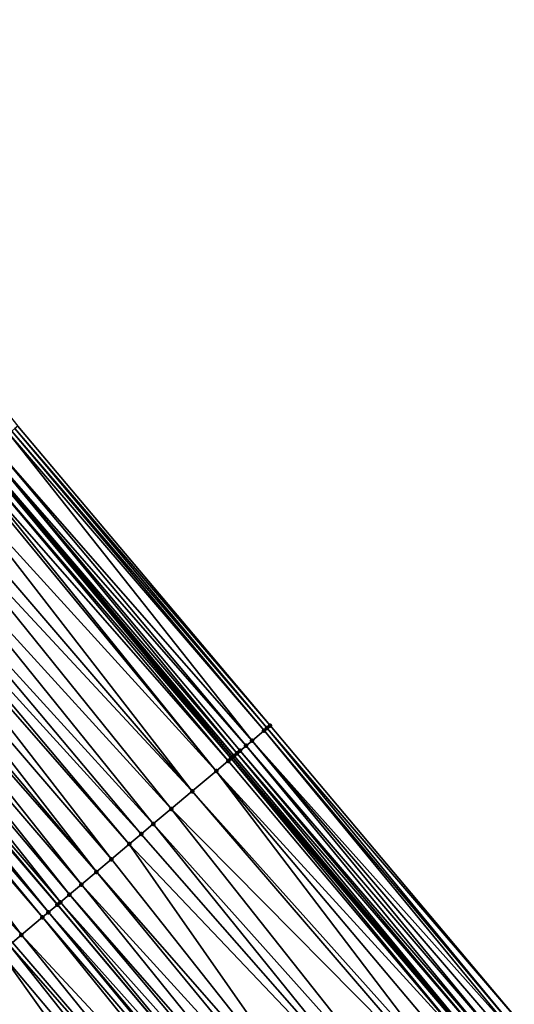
# Model space of a CAD drawing. Header units: feet. Extents: x 2004186 to 2014793, y 836912 to 864902.
# Tile 434 of 656: x 2008390 to 2008415, y 850810 to 850860. Entities that reach past the tile are written whole.
import ezdxf

# ---------------------------------------------------------------- set-up
doc = ezdxf.new("R2010")
doc.units = ezdxf.units.FT
doc.header["$LTSCALE"] = 100
doc.header["$MEASUREMENT"] = 0
for name, color, linetype, lineweight in [('EP_Travel Lane', 5, 'Continuous', 40), ('GPL_Skip Line', 2, 'Continuous', 40), ('Road Shots', 4, 'Continuous', 200), ('Road X-Section', 30, 'Continuous', 13)]:
    doc.layers.add(name, color=color, linetype=linetype, lineweight=lineweight)
doc.layers.add('I-77 SB_MM21-27-Surface-Border', color=7, linetype='Continuous')
doc.layers.add('I-77 SB_MM21-27-Surface-TIN', color=7, linetype='Continuous')

msp = doc.modelspace()

# ---------------------------------------------------------------- linework, layer by layer
at = {"layer": 'EP_Travel Lane'}
msp.add_polyline3d([(2008568.118986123, 850623.7348410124, 429.1415845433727), (2008555.294258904, 850639.0818062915, 429.2037118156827), (2008542.469565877, 850654.4287306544, 429.2802921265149), (2008529.644889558, 850669.7756350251, 429.3639603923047), (2008516.753164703, 850685.055972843, 429.4279458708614), (2008503.828511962, 850700.3188224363, 429.4788442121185), (2008490.903844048, 850715.5816899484, 429.521387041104), (2008477.979187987, 850730.8445434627, 429.5704677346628), (2008473.453673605, 850736.190181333, 429.6158639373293), (2008465.086452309, 850746.137184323, 429.6567530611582), (2008452.212257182, 850761.4421049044, 429.7890533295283), (2008439.338012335, 850776.7470845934, 429.9015723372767), (2008426.463593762, 850792.0522708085, 429.9449646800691), (2008413.589155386, 850807.3574805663, 429.9805271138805), (2008400.714743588, 850822.6626587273, 430.0266444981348), (2008387.84048668, 850837.9676527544, 430.1343618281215), (2008374.966166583, 850853.2727219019, 430.2169492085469), (2008362.094942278, 850868.5743396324, 430.3061332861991), (2008349.220727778, 850883.879586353, 430.3722083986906), (2008336.346591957, 850899.1847395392, 430.4671783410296), (2008323.472519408, 850914.4898175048, 430.5854128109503), (2008310.598384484, 850929.7949696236, 430.6807183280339)], dxfattribs=at)
at = {"layer": 'GPL_Skip Line'}
msp.add_polyline3d([(2008559.222522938, 850616.2376480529, 429.309631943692), (2008546.335201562, 850631.5319010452, 429.3652963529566), (2008533.447902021, 850646.8261281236, 429.4301563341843), (2008520.560592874, 850662.1203666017, 429.4909709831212), (2008507.680393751, 850677.4203721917, 429.5933693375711), (2008494.802766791, 850692.7230310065, 429.5796667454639), (2008481.925319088, 850708.025476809, 429.6657487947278), (2008469.047878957, 850723.3279136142, 429.7560456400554), (2008464.539636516, 850728.6850811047, 429.7884022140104), (2008456.168581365, 850738.628806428, 429.8391217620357), (2008443.288512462, 850753.9286539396, 429.9965433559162), (2008430.408320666, 850769.228647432, 430.1051054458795), (2008417.527927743, 850784.5288798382, 430.1337043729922), (2008404.647548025, 850799.8290965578, 430.1675532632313), (2008391.767224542, 850815.1292464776, 430.2237599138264), (2008378.886953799, 850830.429333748, 430.3009351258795), (2008366.006698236, 850845.7294029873, 430.3841450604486), (2008353.131042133, 850861.0333499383, 430.4661704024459), (2008340.256818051, 850876.3386080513, 430.5287249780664), (2008327.38275673, 850891.6436726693, 430.6510746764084), (2008314.508658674, 850906.948780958, 430.7599288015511), (2008301.634466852, 850922.2540007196, 430.8343349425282), (2008288.760262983, 850937.5592348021, 430.9043157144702)], dxfattribs=at)
at = {"layer": 'I-77 SB_MM21-27-Surface-Border', "color": 3, "linetype": 'ByBlock', "lineweight": -2}
msp.add_polyline3d([(2008313.265456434, 850932.0397088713, 430.4462198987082), (2008325.680614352, 850916.3481111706, 430.4180374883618), (2008337.942627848, 850900.5278790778, 430.3563393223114), (2008351.581735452, 850885.8667898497, 430.1532137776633), (2008364.149939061, 850870.3039439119, 430.1222538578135), (2008377.327920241, 850855.2619752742, 430.015648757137), (2008389.749330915, 850839.5753036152, 429.9965065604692), (2008402.629557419, 850824.2752688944, 429.9017488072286), (2008415.509854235, 850808.9751506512, 429.8349345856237), (2008428.84914825, 850794.0614539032, 429.7645857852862), (2008441.270611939, 850778.3747192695, 429.7665534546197), (2008453.844923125, 850762.8169718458, 429.7070570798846), (2008467.183865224, 850747.9036931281, 429.4968168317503), (2008475.55493039, 850737.959955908, 429.4500846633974), (2008479.759126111, 850732.3428559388, 429.4488684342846), (2008491.259615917, 850715.881105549, 429.5149833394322), (2008505.667329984, 850701.8664038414, 429.4340807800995), (2008516.843473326, 850685.1319749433, 429.4266296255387), (2008530.043520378, 850670.1115403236, 429.3620999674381), (2008542.884883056, 850654.7786933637, 429.2790402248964), (2008555.722484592, 850639.4426681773, 429.1978654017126), (2008568.178277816, 850623.78480283, 429.1413460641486)], dxfattribs=at)
at = {"layer": 'I-77 SB_MM21-27-Surface-TIN', "color": 128, "linetype": 'ByBlock', "lineweight": -2}
for points in [[(2008389.443378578, 850839.3176348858, 430.0170559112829), (2008389.290405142, 850839.1887972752, 430.0284169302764), (2008402.323596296, 850824.0176106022, 429.9188046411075)], [(2008389.596357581, 850839.4464658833, 430.0079082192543), (2008389.443378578, 850839.3176348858, 430.0170559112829), (2008402.476570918, 850824.1464468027, 429.9079156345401)], [(2008389.443378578, 850839.3176348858, 430.0170559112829), (2008402.323596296, 850824.0176106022, 429.9188046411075), (2008402.476570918, 850824.1464468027, 429.9079156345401)], [(2008389.749330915, 850839.5753036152, 429.9965065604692), (2008389.596357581, 850839.4464658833, 430.0079082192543), (2008402.629557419, 850824.2752688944, 429.9017488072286)], [(2008389.596357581, 850839.4464658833, 430.0079082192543), (2008402.476570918, 850824.1464468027, 429.9079156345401), (2008402.629557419, 850824.2752688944, 429.9017488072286)], [(2008389.290405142, 850839.1887972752, 430.0284169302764), (2008388.525567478, 850838.5445741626, 430.0969565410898), (2008401.711710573, 850823.5022506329, 429.9674372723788)], [(2008389.290405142, 850839.1887972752, 430.0284169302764), (2008401.711710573, 850823.5022506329, 429.9674372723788), (2008402.323596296, 850824.0176106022, 429.9188046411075)], [(2008388.219620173, 850838.2868994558, 430.1195064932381), (2008387.913642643, 850838.0292606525, 430.1300396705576), (2008400.946839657, 850822.8580670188, 430.0227564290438)], [(2008388.525567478, 850838.5445741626, 430.0969565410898), (2008388.219620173, 850838.2868994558, 430.1195064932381), (2008401.405780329, 850823.24455566, 429.9967698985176)], [(2008388.219620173, 850838.2868994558, 430.1195064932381), (2008401.099826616, 850822.9868885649, 430.0167721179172), (2008401.405780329, 850823.24455566, 429.9967698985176)], [(2008388.219620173, 850838.2868994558, 430.1195064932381), (2008400.946839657, 850822.8580670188, 430.0227564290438), (2008401.099826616, 850822.9868885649, 430.0167721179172)], [(2008388.525567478, 850838.5445741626, 430.0969565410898), (2008401.405780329, 850823.24455566, 429.9967698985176), (2008401.711710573, 850823.5022506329, 429.9674372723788)], [(2008387.607684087, 850837.7715993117, 430.148116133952), (2008387.301707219, 850837.5139597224, 430.1589123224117), (2008400.487887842, 850822.4715916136, 430.0443127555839)], [(2008387.607684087, 850837.7715993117, 430.148116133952), (2008400.640851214, 850822.6004411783, 430.0289508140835), (2008387.84048668, 850837.9676527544, 430.1343618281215)], [(2008387.607684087, 850837.7715993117, 430.148116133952), (2008400.487887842, 850822.4715916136, 430.0443127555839), (2008400.640851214, 850822.6004411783, 430.0289508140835)], [(2008387.913642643, 850838.0292606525, 430.1300396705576), (2008387.84048668, 850837.9676527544, 430.1343618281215), (2008400.793841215, 850822.7292591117, 430.0241757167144)], [(2008400.640851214, 850822.6004411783, 430.0289508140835), (2008400.714743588, 850822.6626587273, 430.0266444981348), (2008387.84048668, 850837.9676527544, 430.1343618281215)], [(2008400.793841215, 850822.7292591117, 430.0241757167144), (2008387.84048668, 850837.9676527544, 430.1343618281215), (2008400.714743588, 850822.6626587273, 430.0266444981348)], [(2008387.913642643, 850838.0292606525, 430.1300396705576), (2008400.793841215, 850822.7292591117, 430.0241757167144), (2008400.946839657, 850822.8580670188, 430.0227564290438)], [(2008387.14871206, 850837.3851479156, 430.1616369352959), (2008386.38376204, 850836.7410582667, 430.1855067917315), (2008399.875940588, 850821.956304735, 430.0684821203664)], [(2008387.301707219, 850837.5139597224, 430.1589123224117), (2008387.14871206, 850837.3851479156, 430.1616369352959), (2008399.875940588, 850821.956304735, 430.0684821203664)], [(2008387.301707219, 850837.5139597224, 430.1589123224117), (2008399.875940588, 850821.956304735, 430.0684821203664), (2008400.487887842, 850822.4715916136, 430.0443127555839)], [(2008386.38376204, 850836.7410582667, 430.1855067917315), (2008385.618796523, 850836.0969870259, 430.2032154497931), (2008398.652000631, 850820.9257849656, 430.0987513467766)], [(2008386.38376204, 850836.7410582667, 430.1855067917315), (2008398.652000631, 850820.9257849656, 430.0987513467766), (2008399.875940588, 850821.956304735, 430.0684821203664)], [(2008385.618796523, 850836.0969870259, 430.2032154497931), (2008385.00681486, 850835.5817410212, 430.2137047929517), (2008398.652000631, 850820.9257849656, 430.0987513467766)], [(2008385.00681486, 850835.5817410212, 430.2137047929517), (2008384.088841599, 850834.8088729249, 430.2291340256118), (2008397.581034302, 850820.0241025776, 430.1177363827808)], [(2008385.00681486, 850835.5817410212, 430.2137047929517), (2008397.581034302, 850820.0241025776, 430.1177363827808), (2008398.652000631, 850820.9257849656, 430.0987513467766)], [(2008384.088841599, 850834.8088729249, 430.2291340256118), (2008383.170843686, 850834.0360341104, 430.23476276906), (2008396.663054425, 850819.2512423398, 430.130534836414)], [(2008384.088841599, 850834.8088729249, 430.2291340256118), (2008396.663054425, 850819.2512423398, 430.130534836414), (2008397.581034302, 850820.0241025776, 430.1177363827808)], [(2008383.170843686, 850834.0360341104, 430.23476276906), (2008382.558860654, 850833.5207897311, 430.2447080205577), (2008396.05106058, 850818.7360108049, 430.1361809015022)], [(2008383.170843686, 850834.0360341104, 430.23476276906), (2008396.05106058, 850818.7360108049, 430.1361809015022), (2008396.663054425, 850819.2512423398, 430.130534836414)], [(2008382.252860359, 850833.2631779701, 430.2461902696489), (2008381.487871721, 850832.6191341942, 430.2547065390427), (2008394.521099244, 850817.4479043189, 430.1595499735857)], [(2008382.558860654, 850833.5207897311, 430.2447080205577), (2008382.252860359, 850833.2631779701, 430.2461902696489), (2008395.439077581, 850818.2207663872, 430.1461388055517)], [(2008382.252860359, 850833.2631779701, 430.2461902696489), (2008394.521099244, 850817.4479043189, 430.1595499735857), (2008395.439077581, 850818.2207663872, 430.1461388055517)], [(2008382.558860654, 850833.5207897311, 430.2447080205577), (2008395.439077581, 850818.2207663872, 430.1461388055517), (2008396.05106058, 850818.7360108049, 430.1361809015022)], [(2008381.487871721, 850832.6191341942, 430.2547065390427), (2008380.875906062, 850832.1038691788, 430.2715587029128), (2008393.756130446, 850816.8038369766, 430.1759534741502)], [(2008381.487871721, 850832.6191341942, 430.2547065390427), (2008393.756130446, 850816.8038369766, 430.1759534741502), (2008394.521099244, 850817.4479043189, 430.1595499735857)], [(2008380.569911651, 850831.8462504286, 430.2753802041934), (2008379.957932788, 850831.3310010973, 430.2869829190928), (2008392.991172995, 850816.1597561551, 430.1968684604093)], [(2008380.875906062, 850832.1038691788, 430.2715587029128), (2008380.569911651, 850831.8462504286, 430.2753802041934), (2008393.756130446, 850816.8038369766, 430.1759534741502)], [(2008380.569911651, 850831.8462504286, 430.2753802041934), (2008392.991172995, 850816.1597561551, 430.1968684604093), (2008393.756130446, 850816.8038369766, 430.1759534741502)], [(2008379.957932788, 850831.3310010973, 430.2869829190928), (2008379.498945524, 850830.9445678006, 430.2944460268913), (2008392.379208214, 850815.6444900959, 430.214069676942)], [(2008379.957932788, 850831.3310010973, 430.2869829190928), (2008392.379208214, 850815.6444900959, 430.214069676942), (2008392.991172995, 850816.1597561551, 430.1968684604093)], [(2008379.498945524, 850830.9445678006, 430.2944460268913), (2008378.886953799, 850830.429333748, 430.3009351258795), (2008391.920217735, 850815.2580606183, 430.2202542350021)], [(2008379.498945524, 850830.9445678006, 430.2944460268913), (2008391.920217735, 850815.2580606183, 430.2202542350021), (2008392.379208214, 850815.6444900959, 430.214069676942)], [(2008378.733948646, 850830.3005338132, 430.2996861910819), (2008378.274946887, 850829.9141177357, 430.3013860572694), (2008391.30821557, 850814.7428389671, 430.2225922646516)], [(2008378.733948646, 850830.3005338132, 430.2996861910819), (2008391.767224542, 850815.1292464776, 430.2237599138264), (2008378.886953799, 850830.429333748, 430.3009351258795)], [(2008378.733948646, 850830.3005338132, 430.2996861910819), (2008391.30821557, 850814.7428389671, 430.2225922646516), (2008391.767224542, 850815.1292464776, 430.2237599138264)], [(2008391.920217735, 850815.2580606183, 430.2202542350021), (2008378.886953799, 850830.429333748, 430.3009351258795), (2008391.767224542, 850815.1292464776, 430.2237599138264)], [(2008377.968934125, 850829.6565207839, 430.2979117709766), (2008376.285832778, 850828.2397745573, 430.2664163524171), (2008389.931132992, 850813.5836825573, 430.1969585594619)], [(2008378.274946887, 850829.9141177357, 430.3013860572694), (2008377.968934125, 850829.6565207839, 430.2979117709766), (2008391.002206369, 850814.4852377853, 430.2205335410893)], [(2008377.968934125, 850829.6565207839, 430.2979117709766), (2008389.931132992, 850813.5836825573, 430.1969585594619), (2008391.002206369, 850814.4852377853, 430.2205335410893)], [(2008378.274946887, 850829.9141177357, 430.3013860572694), (2008391.002206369, 850814.4852377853, 430.2205335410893), (2008391.30821557, 850814.7428389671, 430.2225922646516)], [(2008376.285832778, 850828.2397745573, 430.2664163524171), (2008389.472099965, 850813.1973036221, 430.1862268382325), (2008389.931132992, 850813.5836825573, 430.1969585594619)], [(2008402.476570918, 850824.1464468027, 429.9079156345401), (2008402.323596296, 850824.0176106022, 429.9188046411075), (2008415.203887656, 850808.7174988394, 429.8498216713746)], [(2008402.629557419, 850824.2752688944, 429.9017488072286), (2008402.476570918, 850824.1464468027, 429.9079156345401), (2008415.509854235, 850808.9751506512, 429.8349345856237)], [(2008402.476570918, 850824.1464468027, 429.9079156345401), (2008415.203887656, 850808.7174988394, 429.8498216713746), (2008415.509854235, 850808.9751506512, 429.8349345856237)], [(2008402.323596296, 850824.0176106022, 429.9188046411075), (2008401.711710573, 850823.5022506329, 429.9674372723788), (2008415.050922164, 850808.5886517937, 429.8643406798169)], [(2008402.323596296, 850824.0176106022, 429.9188046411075), (2008415.050922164, 850808.5886517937, 429.8643406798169), (2008415.203887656, 850808.7174988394, 429.8498216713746)], [(2008401.405780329, 850823.24455566, 429.9967698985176), (2008401.099826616, 850822.9868885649, 430.0167721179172), (2008414.133124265, 850807.8155753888, 429.9494898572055)], [(2008401.711710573, 850823.5022506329, 429.9674372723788), (2008401.405780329, 850823.24455566, 429.9967698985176), (2008414.439055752, 850808.0732688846, 429.9206513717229)], [(2008401.405780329, 850823.24455566, 429.9967698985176), (2008414.133124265, 850807.8155753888, 429.9494898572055), (2008414.439055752, 850808.0732688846, 429.9206513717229)], [(2008401.711710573, 850823.5022506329, 429.9674372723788), (2008414.744983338, 850808.3309670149, 429.8902616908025), (2008415.050922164, 850808.5886517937, 429.8643406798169)], [(2008401.711710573, 850823.5022506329, 429.9674372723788), (2008414.439055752, 850808.0732688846, 429.9206513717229), (2008414.744983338, 850808.3309670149, 429.8902616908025)], [(2008400.640851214, 850822.6004411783, 430.0289508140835), (2008413.589155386, 850807.3574805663, 429.9805271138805), (2008400.714743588, 850822.6626587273, 430.0266444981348)], [(2008400.793841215, 850822.7292591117, 430.0241757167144), (2008400.714743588, 850822.6626587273, 430.0266444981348), (2008413.674180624, 850807.4290902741, 429.9742961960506)], [(2008413.674180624, 850807.4290902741, 429.9742961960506), (2008400.714743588, 850822.6626587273, 430.0266444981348), (2008413.589155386, 850807.3574805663, 429.9805271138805)], [(2008400.946839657, 850822.8580670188, 430.0227564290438), (2008400.793841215, 850822.7292591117, 430.0241757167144), (2008413.674180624, 850807.4290902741, 429.9742961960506)], [(2008401.099826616, 850822.9868885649, 430.0167721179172), (2008400.946839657, 850822.8580670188, 430.0227564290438), (2008413.980146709, 850807.6867426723, 429.9592129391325)], [(2008400.946839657, 850822.8580670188, 430.0227564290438), (2008413.674180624, 850807.4290902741, 429.9742961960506), (2008413.980146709, 850807.6867426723, 429.9592129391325)], [(2008401.099826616, 850822.9868885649, 430.0167721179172), (2008413.980146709, 850807.6867426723, 429.9592129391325), (2008414.133124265, 850807.8155753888, 429.9494898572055)], [(2008400.487887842, 850822.4715916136, 430.0443127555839), (2008399.875940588, 850821.956304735, 430.0684821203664), (2008413.368232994, 850807.1714159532, 429.996717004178)], [(2008400.640851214, 850822.6004411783, 430.0289508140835), (2008400.487887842, 850822.4715916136, 430.0443127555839), (2008413.368232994, 850807.1714159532, 429.996717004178)], [(2008400.640851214, 850822.6004411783, 430.0289508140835), (2008413.368232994, 850807.1714159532, 429.996717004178), (2008413.589155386, 850807.3574805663, 429.9805271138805)], [(2008399.875940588, 850821.956304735, 430.0684821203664), (2008398.652000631, 850820.9257849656, 430.0987513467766), (2008411.991326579, 850806.0120502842, 430.0411222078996)], [(2008399.875940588, 850821.956304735, 430.0684821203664), (2008412.756286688, 850806.6561279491, 430.021263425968), (2008413.368232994, 850807.1714159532, 429.996717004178)], [(2008399.875940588, 850821.956304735, 430.0684821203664), (2008411.991326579, 850806.0120502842, 430.0411222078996), (2008412.756286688, 850806.6561279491, 430.021263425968)], [(2008398.652000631, 850820.9257849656, 430.0987513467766), (2008397.581034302, 850820.0241025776, 430.1177363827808), (2008411.685333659, 850805.754429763, 430.045536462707)], [(2008398.652000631, 850820.9257849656, 430.0987513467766), (2008411.685333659, 850805.754429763, 430.045536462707), (2008411.991326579, 850806.0120502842, 430.0411222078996)], [(2008397.581034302, 850820.0241025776, 430.1177363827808), (2008396.663054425, 850819.2512423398, 430.130534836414), (2008410.002379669, 850804.337508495, 430.0726266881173)], [(2008397.581034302, 850820.0241025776, 430.1177363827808), (2008410.002379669, 850804.337508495, 430.0726266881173), (2008411.685333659, 850805.754429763, 430.045536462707)], [(2008396.663054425, 850819.2512423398, 430.130534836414), (2008396.05106058, 850818.7360108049, 430.1361809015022), (2008409.237390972, 850803.6934647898, 430.081119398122)], [(2008396.663054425, 850819.2512423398, 430.130534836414), (2008409.237390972, 850803.6934647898, 430.081119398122), (2008410.002379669, 850804.337508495, 430.0726266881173)], [(2008396.05106058, 850818.7360108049, 430.1361809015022), (2008395.439077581, 850818.2207663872, 430.1461388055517), (2008409.237390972, 850803.6934647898, 430.081119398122)], [(2008395.439077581, 850818.2207663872, 430.1461388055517), (2008394.521099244, 850817.4479043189, 430.1595499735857), (2008406.942448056, 850801.7613061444, 430.1158114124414)], [(2008395.439077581, 850818.2207663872, 430.1461388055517), (2008406.942448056, 850801.7613061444, 430.1158114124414), (2008409.237390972, 850803.6934647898, 430.081119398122)], [(2008394.521099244, 850817.4479043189, 430.1595499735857), (2008393.756130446, 850816.8038369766, 430.1759534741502), (2008406.942448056, 850801.7613061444, 430.1158114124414)], [(2008393.756130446, 850816.8038369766, 430.1759534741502), (2008392.991172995, 850816.1597561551, 430.1968684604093), (2008406.483470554, 850801.3748612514, 430.1271556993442)], [(2008393.756130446, 850816.8038369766, 430.1759534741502), (2008406.483470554, 850801.3748612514, 430.1271556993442), (2008406.942448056, 850801.7613061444, 430.1158114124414)], [(2008392.991172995, 850816.1597561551, 430.1968684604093), (2008392.379208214, 850815.6444900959, 430.214069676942), (2008405.565503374, 850800.6019859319, 430.1450024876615)], [(2008392.991172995, 850816.1597561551, 430.1968684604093), (2008405.565503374, 850800.6019859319, 430.1450024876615), (2008406.483470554, 850801.3748612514, 430.1271556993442)], [(2008392.379208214, 850815.6444900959, 430.214069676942), (2008391.920217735, 850815.2580606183, 430.2202542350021), (2008405.259522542, 850800.3443510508, 430.1542229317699)], [(2008392.379208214, 850815.6444900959, 430.214069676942), (2008405.259522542, 850800.3443510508, 430.1542229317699), (2008405.565503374, 850800.6019859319, 430.1450024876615)], [(2008391.30821557, 850814.7428389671, 430.2225922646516), (2008404.647548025, 850799.8290965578, 430.1675532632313), (2008391.767224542, 850815.1292464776, 430.2237599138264)], [(2008391.920217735, 850815.2580606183, 430.2202542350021), (2008391.767224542, 850815.1292464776, 430.2237599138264), (2008404.647548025, 850799.8290965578, 430.1675532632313)], [(2008391.920217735, 850815.2580606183, 430.2202542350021), (2008404.647548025, 850799.8290965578, 430.1675532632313), (2008405.259522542, 850800.3443510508, 430.1542229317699)], [(2008391.30821557, 850814.7428389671, 430.2225922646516), (2008391.002206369, 850814.4852377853, 430.2205335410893), (2008404.035540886, 850799.3138808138, 430.1679145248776)], [(2008391.30821557, 850814.7428389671, 430.2225922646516), (2008404.188549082, 850799.442677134, 430.1703731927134), (2008404.647548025, 850799.8290965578, 430.1675532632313)], [(2008391.30821557, 850814.7428389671, 430.2225922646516), (2008404.035540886, 850799.3138808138, 430.1679145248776), (2008404.188549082, 850799.442677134, 430.1703731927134)], [(2008391.002206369, 850814.4852377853, 430.2205335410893), (2008389.931132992, 850813.5836825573, 430.1969585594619), (2008403.57652325, 850798.9274835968, 430.1633018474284)], [(2008391.002206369, 850814.4852377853, 430.2205335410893), (2008403.57652325, 850798.9274835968, 430.1633018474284), (2008404.035540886, 850799.3138808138, 430.1679145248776)], [(2008389.931132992, 850813.5836825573, 430.1969585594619), (2008389.472099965, 850813.1973036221, 430.1862268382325), (2008402.505441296, 850798.025938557, 430.1363174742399)], [(2008389.931132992, 850813.5836825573, 430.1969585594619), (2008402.505441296, 850798.025938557, 430.1363174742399), (2008403.57652325, 850798.9274835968, 430.1633018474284)], [(2008389.319091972, 850813.068507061, 430.1838487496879), (2008388.86005263, 850812.6821356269, 430.170606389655), (2008401.740374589, 850797.3819875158, 430.113795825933)], [(2008389.472099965, 850813.1973036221, 430.1862268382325), (2008389.319091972, 850813.068507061, 430.1838487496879), (2008402.505441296, 850798.025938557, 430.1363174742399)], [(2008389.319091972, 850813.068507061, 430.1838487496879), (2008401.740374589, 850797.3819875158, 430.113795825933), (2008402.505441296, 850798.025938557, 430.1363174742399)], [(2008388.86005263, 850812.6821356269, 430.170606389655), (2008387.635968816, 850811.6517867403, 430.1436818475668), (2008400.516280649, 850796.3516506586, 430.0828456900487)], [(2008388.86005263, 850812.6821356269, 430.170606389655), (2008400.516280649, 850796.3516506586, 430.0828456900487), (2008401.740374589, 850797.3819875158, 430.113795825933)], [(2008387.635968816, 850811.6517867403, 430.1436818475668), (2008386.870922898, 850811.0078110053, 430.1294247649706), (2008399.904245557, 850795.8364681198, 430.072093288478)], [(2008387.635968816, 850811.6517867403, 430.1436818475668), (2008399.904245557, 850795.8364681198, 430.072093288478), (2008400.516280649, 850796.3516506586, 430.0828456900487)], [(2008386.564897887, 850810.7502286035, 430.1210804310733), (2008385.952855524, 850810.2350547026, 430.1074366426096), (2008398.986178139, 850795.063711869, 430.0500882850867)], [(2008386.870922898, 850811.0078110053, 430.1294247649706), (2008386.564897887, 850810.7502286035, 430.1210804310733), (2008399.904245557, 850795.8364681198, 430.072093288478)], [(2008386.564897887, 850810.7502286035, 430.1210804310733), (2008398.986178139, 850795.063711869, 430.0500882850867), (2008399.904245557, 850795.8364681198, 430.072093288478)], [(2008385.952855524, 850810.2350547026, 430.1074366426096), (2008385.493829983, 850809.8486668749, 430.0996811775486), (2008398.986178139, 850795.063711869, 430.0500882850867)]]:
    msp.add_3dface(points, dxfattribs=at)
at = {"layer": 'Road Shots', "lineweight": 100}
for p in [(2008402.476570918, 850824.1464468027, 429.9079156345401), (2008402.629557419, 850824.2752688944, 429.9017488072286), (2008402.323596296, 850824.0176106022, 429.9188046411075), (2008401.405780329, 850823.24455566, 429.9967698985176), (2008401.711710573, 850823.5022506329, 429.9674372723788), (2008400.793841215, 850822.7292591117, 430.0241757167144), (2008400.946839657, 850822.8580670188, 430.0227564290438), (2008401.099826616, 850822.9868885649, 430.0167721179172), (2008400.487887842, 850822.4715916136, 430.0443127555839), (2008400.640851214, 850822.6004411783, 430.0289508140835), (2008399.875940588, 850821.956304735, 430.0684821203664), (2008398.652000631, 850820.9257849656, 430.0987513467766), (2008397.581034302, 850820.0241025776, 430.1177363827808), (2008396.663054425, 850819.2512423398, 430.130534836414), (2008396.05106058, 850818.7360108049, 430.1361809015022), (2008395.439077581, 850818.2207663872, 430.1461388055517), (2008394.521099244, 850817.4479043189, 430.1595499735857), (2008393.756130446, 850816.8038369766, 430.1759534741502), (2008392.991172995, 850816.1597561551, 430.1968684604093), (2008392.379208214, 850815.6444900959, 430.214069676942), (2008391.767224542, 850815.1292464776, 430.2237599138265), (2008391.920217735, 850815.2580606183, 430.2202542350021), (2008391.30821557, 850814.7428389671, 430.2225922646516), (2008391.002206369, 850814.4852377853, 430.2205335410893), (2008389.931132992, 850813.5836825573, 430.1969585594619)]:
    msp.add_point(p, dxfattribs=at)
at = {"layer": 'Road X-Section', "extrusion": (-0.6440134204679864, 0.7650042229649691, 0.003905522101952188), "elevation": -642552.4045655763, "flags": 128}
msp.add_lwpolyline([(-2084364.641562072, 2939.496833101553), (-2084366.241562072, 2939.528457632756), (-2084367.241562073, 2939.544384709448), (-2084367.641562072, 2939.550861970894), (-2084367.841562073, 2939.550854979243), (-2084368.041562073, 2939.547964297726), (-2084368.241562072, 2939.553535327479), (-2084368.641562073, 2939.569771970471), (-2084368.841562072, 2939.580357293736), (-2084369.041562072, 2939.584141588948), (-2084370.041562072, 2939.593078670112), (-2084372.241562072, 2939.624718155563), (-2084372.841562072, 2939.63247367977), (-2084373.641562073, 2939.646117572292), (-2084374.041562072, 2939.654461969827), (-2084375.041562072, 2939.668719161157), (-2084376.641562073, 2939.695643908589), (-2084377.241562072, 2939.708886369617), (-2084377.441562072, 2939.711264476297), (-2084378.041562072, 2939.721996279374), (-2084379.441562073, 2939.745571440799), (-2084379.841562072, 2939.747630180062), (-2084380.441562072, 2939.748797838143), (-2084380.641562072, 2939.745292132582), (-2084381.241562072, 2939.739107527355), (-2084382.041562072, 2939.721906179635), (-2084383.041562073, 2939.700991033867), (-2084384.041562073, 2939.684587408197), (-2084385.241562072, 2939.67117613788), (-2084386.041562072, 2939.661218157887), (-2084386.841562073, 2939.655572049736), (-2084388.041562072, 2939.642773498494), (-2084389.441562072, 2939.6237883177), (-2084391.041562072, 2939.593518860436), (-2084391.841562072, 2939.569349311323), (-2084392.041562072, 2939.553987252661), (-2084392.241562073, 2939.549212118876), (-2084392.441562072, 2939.547792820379), (-2084392.641562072, 2939.541808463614), (-2084393.041562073, 2939.521806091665), (-2084393.441562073, 2939.492473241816), (-2084394.241562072, 2939.443840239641), (-2084394.441562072, 2939.432951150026), (-2084394.641562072, 2939.426784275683)], dxfattribs=at)

doc.saveas('drawing.dxf')
